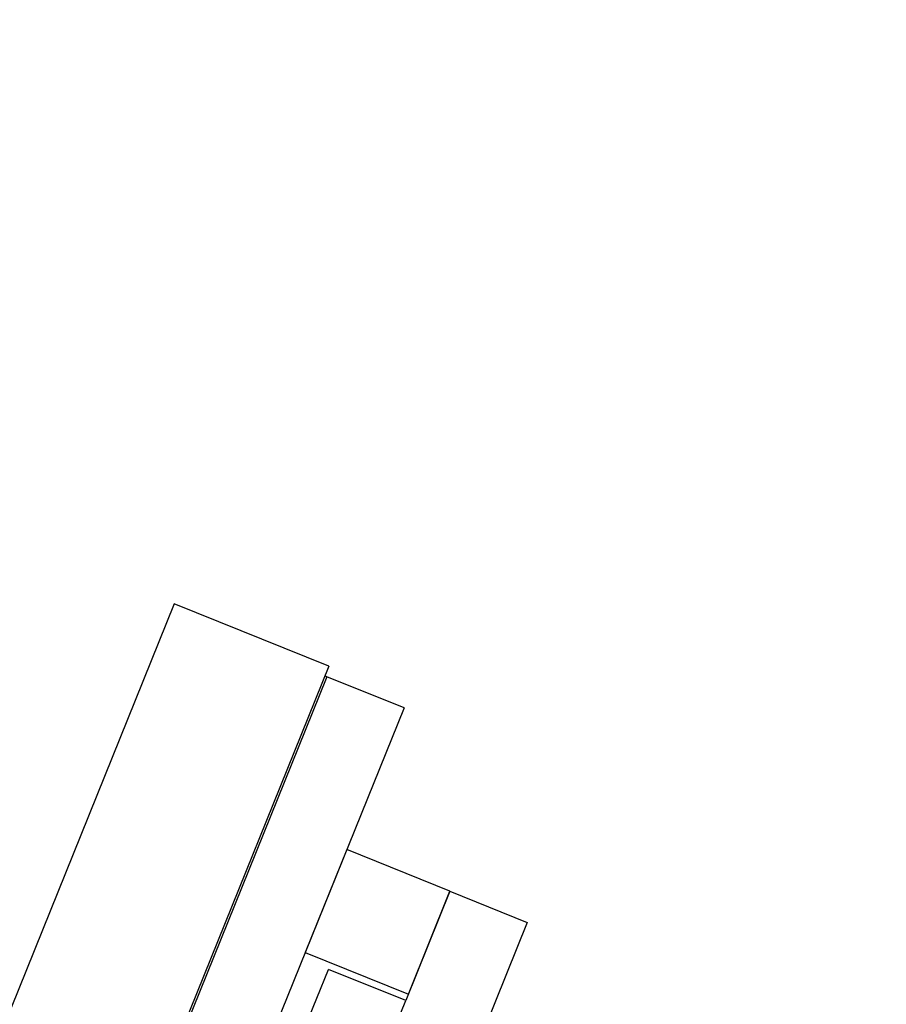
# Model space of a CAD drawing. Header units: inches. Extents: x 170 to 284, y 215 to 248.
# Tile 458 of 656: x 210.879 to 211.012, y 224.41 to 224.562. Entities that reach past the tile are written whole.
import ezdxf

# ---------------------------------------------------------------- set-up
doc = ezdxf.new("R2010")
doc.units = ezdxf.units.IN
doc.header["$LTSCALE"] = 0.25
doc.header["$MEASUREMENT"] = 0
doc.layers.add('RH FRONT OF HOOD', color=7, linetype='Continuous')

msp = doc.modelspace()

# ---------------------------------------------------------------- hatches: boundary and pattern name
at = {"layer": 'RH FRONT OF HOOD'}
h = msp.add_hatch(dxfattribs=at)
h.set_pattern_fill('ANSI31', color=256, scale=0.342412, style=0)
h.set_pattern_definition([(45, (200.789666, 218.499336), (-0.03026527, 0.03026527), [])])
edge = h.paths.add_edge_path(flags=0)
edge.add_arc((211.07631, 224.39156), 0.0214, 90, 390.5225, ccw=False)
edge.add_line((211.07631, 224.41296), (211.14907, 224.41296))
edge.add_arc((211.14907, 224.82385), 0.41089, 270, 450)
edge.add_line((211.14907, 225.23475), (210.66541, 225.23475))
edge.add_arc((210.66541, 225.23903), 0.00428, 180, 270, ccw=False)
edge.add_line((210.66113, 225.23903), (210.66113, 225.28183))
edge.add_arc((210.66541, 225.28183), 0.00428, 360, 540, ccw=False)
edge.add_line((210.66969, 225.28183), (210.66969, 225.23903))
edge.add_line((210.66969, 225.23903), (210.66646, 225.23903))
edge.add_line((210.66646, 225.23903), (210.66646, 225.28183))
edge.add_arc((210.66541, 225.28183), 0.00105, 360, 540)
edge.add_line((210.66436, 225.28183), (210.66436, 225.23903))
edge.add_arc((210.66541, 225.23903), 0.00105, 180, 270)
edge.add_line((210.66541, 225.23798), (211.14907, 225.23798))
edge.add_arc((211.14907, 224.82385), 0.41413, 270, 450, ccw=False)
edge.add_line((211.14907, 224.40973), (211.07631, 224.40973))
edge.add_arc((211.07631, 224.39156), 0.01817, 450, 750.5225)
edge.add_arc((211.09105, 224.40025), 0.00105, 390.5225, 495)
edge.add_line((211.09031, 224.40099), (211.08162, 224.3923))
edge.add_line((211.08162, 224.3923), (211.07933, 224.39458))
edge.add_line((211.07933, 224.39458), (211.08803, 224.40328))
edge.add_arc((211.09105, 224.40025), 0.00428, 390.5225, 495, ccw=False)
h = msp.add_hatch(dxfattribs=at)
h.set_pattern_fill('ANSI31', color=256, scale=0.342412, style=0)
h.set_pattern_definition([(45, (200.756314, 218.499336), (-0.03026527, 0.03026527), [])])
edge = h.paths.add_edge_path(flags=0)
edge.add_line((211.11572, 225.23047), (210.7733, 225.23047))
edge.add_line((210.7733, 225.23047), (210.7733, 225.23475))
edge.add_line((210.7733, 225.23475), (211.11572, 225.23475))
edge.add_arc((211.11572, 224.82385), 0.41089, 270, 450, ccw=False)
edge.add_line((211.11572, 224.41296), (211.04295, 224.41296))
edge.add_line((211.04295, 224.41296), (211.04295, 224.41724))
edge.add_line((211.04295, 224.41724), (211.11572, 224.41724))
edge.add_arc((211.11572, 224.82385), 0.40661, 270, 450)

# ---------------------------------------------------------------- linework, layer by layer
for p, q in [((210.90264, 224.47163), (210.85774, 224.36051)), ((210.92645, 224.46201), (210.90264, 224.47163)), ((210.92645, 224.46201), (210.88156, 224.35089)), ((210.92614, 224.4604), (210.92585, 224.46052)), ((210.92614, 224.4604), (210.88124, 224.34929)), ((210.93804, 224.45559), (210.92614, 224.4604)), ((210.93804, 224.45559), (210.89315, 224.34448)), ((210.92922, 224.43377), (210.92281, 224.41789)), ((210.9451, 224.42735), (210.92922, 224.43377)), ((210.9451, 224.42735), (210.93828, 224.41049)), ((210.93869, 224.41148), (210.9451, 224.42735)), ((210.9451, 224.42735), (210.957, 224.42254)), ((210.957, 224.42254), (210.92093, 224.33325)), ((210.92281, 224.41789), (210.93869, 224.41148)), ((210.90393, 224.35974), (210.92638, 224.4153)), ((210.93828, 224.41049), (210.92638, 224.4153)), ((210.91584, 224.35493), (210.93828, 224.41049))]:
    msp.add_line(p, q, dxfattribs=at)

doc.saveas('drawing.dxf')
